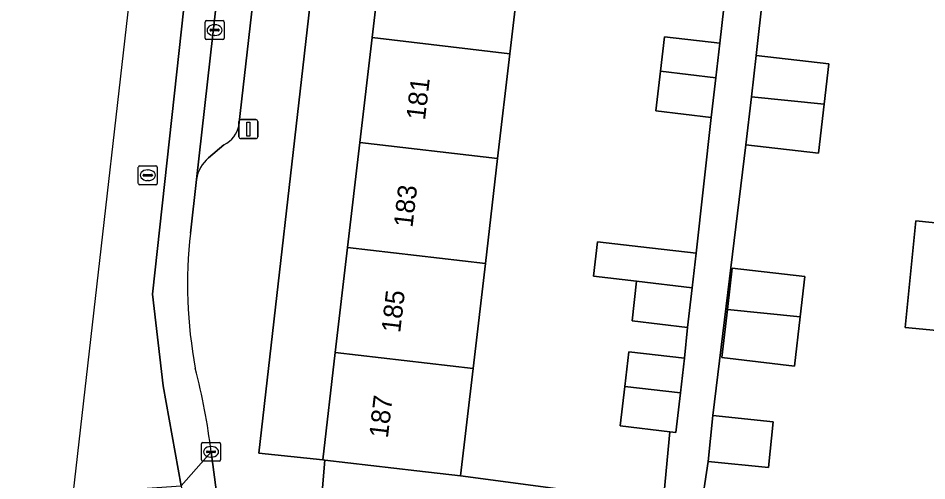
# Model space of a CAD drawing. Extents: x 162250 to 162661, y 380743 to 381606.
# Drawn here: x 162252.31 to 162300.25, y 380807.23 to 380831.62 of the extents above; entities that cross this region are included whole.
import ezdxf

# ---------------------------------------------------------------- set-up
doc = ezdxf.new("R2010")
doc.units = 0
for name, color, linetype in [('IMGEO_Erf', 7, 'Continuous'), ('IMGEO_Fietspad_gesloten', 7, 'Continuous'), ('IMGEO_Kolk', 7, 'Continuous'), ('IMGEO_Lichtmast', 7, 'Continuous'), ('IMGEO_Pand', 7, 'Continuous'), ('IMGEO_Pand_nummerreeks', 7, 'Continuous'), ('IMGEO_Parkeervlak_open', 7, 'Continuous'), ('IMGEO_Rijbaan_lokaal_gesloten', 7, 'Continuous'), ('IMGEO_Rioolput', 7, 'Continuous'), ('IMGEO_Voetpad_open', 7, 'Continuous')]:
    doc.layers.add(name, color=color, linetype=linetype)

msp = doc.modelspace()

# ---------------------------------------------------------------- linework, layer by layer
at = {"layer": 'IMGEO_Erf'}
for points in [[(162269.042, 380813.997), (162269.69, 380819.53), (162270.337, 380825.062), (162270.984, 380830.594), (162271.631, 380836.125), (162272.279, 380841.658), (162272.926, 380847.19), (162273.573, 380852.722), (162274.22, 380858.254), (162274.867, 380863.786), (162275.515, 380869.318), (162276.162, 380874.85), (162276.809, 380880.382), (162277.456, 380885.915), (162278.103, 380891.447), (162278.751, 380896.979), (162279.391, 380902.457), (162275.776, 380902.864), (162265.001, 380808.699), (162268.381, 380808.343)], [(162293.815, 380817.999), (162293.567, 380815.876), (162293.263, 380813.283), (162289.437, 380813.73), (162289.733, 380816.26), (162289.989, 380818.446)]]:
    msp.add_lwpolyline(points, close=True, dxfattribs=at)
for points in [[(162300.384, 380803.733), (162300.959, 380809.466), (162301.522, 380815.079), (162299.115, 380815.32), (162299.677, 380820.932), (162302.084, 380820.691), (162302.647, 380826.305), (162303.21, 380831.914), (162303.765, 380837.454), (162304.325, 380843.037), (162304.885, 380848.623), (162305.445, 380854.209), (162306.005, 380859.793), (162306.565, 380865.378), (162307.122, 380870.936), (162307.682, 380876.513), (162308.241, 380882.089)], [(162278.901, 380835.275), (162278.254, 380829.744), (162277.607, 380824.212), (162276.96, 380818.68), (162276.312, 380813.147), (162275.651, 380807.493), (162286.338, 380806.077), (162286.684, 380809.818), (162284.073, 380810.123), (162284.317, 380812.212), (162284.53, 380814.034), (162287.463, 380813.691), (162287.629, 380815.315), (162284.697, 380815.658), (162284.941, 380817.747), (162282.666, 380818.013), (162282.879, 380819.835), (162285.154, 380819.569), (162288.087, 380819.226), (162288.879, 380826.383), (162285.947, 380826.726), (162286.191, 380828.816), (162286.404, 380830.637), (162289.337, 380830.294), (162290.131, 380837.454)], [(162291.602, 380832.81), (162291.255, 380829.657), (162295.081, 380829.21), (162294.833, 380827.087), (162294.529, 380824.494), (162290.703, 380824.941), (162288.954, 380810.669), (162292.141, 380810.349), (162291.899, 380807.936), (162288.712, 380808.256), (162288.303, 380805.578)]]:
    msp.add_lwpolyline(points, dxfattribs=at)
at = {"layer": 'IMGEO_Fietspad_gesloten'}
msp.add_lwpolyline([(162263.654, 380800.054), (162263.412, 380801.856), (162262.809, 380806.363), (162262.487, 380808.761), (162260.905, 380806.961), (162261.596, 380801.583), (162262.171, 380797.447)], dxfattribs=at)
at = {"layer": 'IMGEO_Kolk'}
for p, q in [((162262.175, 380830.561), (162262.175, 380831.413)), ((162262.25, 380831.487), (162263.102, 380831.487)), ((162262.663, 380831.267), (162262.688, 380831.267)), ((162263.176, 380831.413), (162263.176, 380830.561)), ((162262.434, 380830.981), (162262.434, 380830.993)), ((162262.872, 380830.944), (162262.474, 380830.944)), ((162262.477, 380831.03), (162262.875, 380831.03)), ((162262.918, 380830.993), (162262.918, 380830.981)), ((162263.102, 380830.487), (162262.25, 380830.487)), ((162262.686, 380830.707), (162262.661, 380830.707)), ((162261.986, 380808.335), (162261.986, 380809.187)), ((162262.061, 380809.261), (162262.913, 380809.261)), ((162262.987, 380809.187), (162262.987, 380808.335)), ((162262.245, 380808.755), (162262.245, 380808.767)), ((162262.683, 380808.718), (162262.285, 380808.718)), ((162262.288, 380808.804), (162262.686, 380808.804)), ((162262.474, 380809.041), (162262.499, 380809.041)), ((162262.729, 380808.767), (162262.729, 380808.755)), ((162262.913, 380808.261), (162262.061, 380808.261)), ((162262.497, 380808.481), (162262.472, 380808.481))]:
    msp.add_line(p, q, dxfattribs=at)
for points in [[(162262.175, 380830.561), (162262.175, 380831.413)], [(162262.25, 380831.487), (162263.102, 380831.487)], [(162263.176, 380831.413), (162263.176, 380830.561)], [(162263.102, 380830.487), (162262.25, 380830.487)], [(162261.986, 380808.335), (162261.986, 380809.187)], [(162262.061, 380809.261), (162262.913, 380809.261)], [(162262.987, 380809.187), (162262.987, 380808.335)], [(162262.913, 380808.261), (162262.061, 380808.261)]]:
    msp.add_lwpolyline(points, dxfattribs=at)
for centre, radius, start, end in [((162262.252, 380831.411), 0.0765, 91.552, 178.448), ((162262.252, 380831.411), 0.0765, 91.552, 178.448), ((162263.1, 380831.411), 0.0765, 1.552, 88.448), ((162263.1, 380831.411), 0.0765, 1.552, 88.448), ((162262.474, 380830.99), 0.0403, 85.8775, 175.7526), ((162262.471, 380830.98), 0.0366, 178.938, 274.7102), ((162262.875, 380830.987), 0.043, 264.8664, 352.4533), ((162262.879, 380830.992), 0.0386, 1.7309, 96.639), ((162262.252, 380830.563), 0.0765, 181.552, 268.448), ((162262.252, 380830.563), 0.0765, 181.552, 268.448), ((162263.1, 380830.563), 0.0765, 271.552, 358.448), ((162263.1, 380830.563), 0.0765, 271.552, 358.448), ((162262.063, 380809.185), 0.0765, 91.552, 178.448), ((162262.063, 380809.185), 0.0765, 91.552, 178.448), ((162262.911, 380809.185), 0.0765, 1.552, 88.448), ((162262.911, 380809.185), 0.0765, 1.552, 88.448), ((162262.285, 380808.764), 0.0403, 85.8775, 175.7526), ((162262.282, 380808.754), 0.0366, 178.938, 274.7102), ((162262.686, 380808.761), 0.043, 264.8664, 352.4533), ((162262.69, 380808.766), 0.0386, 1.7309, 96.639), ((162262.063, 380808.337), 0.0765, 181.552, 268.448), ((162262.063, 380808.337), 0.0765, 181.552, 268.448), ((162262.911, 380808.337), 0.0765, 271.552, 358.448), ((162262.911, 380808.337), 0.0765, 271.552, 358.448)]:
    msp.add_arc(centre, radius, start, end, dxfattribs=at)
for centre, major_axis, ratio, start_param, end_param in [((162262.662, 380830.987), (-0.387, 0.002), 0.722429, 4.712389, 7.853982), ((162262.687, 380830.987), (-0.39, 0.002), 0.717154, 1.570796, 4.712389), ((162262.473, 380808.761), (-0.387, 0.002), 0.722429, 4.712389, 7.853982), ((162262.498, 380808.761), (-0.39, 0.002), 0.717154, 1.570796, 4.712389)]:
    msp.add_ellipse(centre, major_axis=major_axis, ratio=ratio, start_param=start_param, end_param=end_param, dxfattribs=at)
at = {"layer": 'IMGEO_Lichtmast'}
for p, q in [((162263.96, 380825.369), (162263.96, 380826.169)), ((162263.96, 380826.169), (162263.96, 380825.369)), ((162264.06, 380826.269), (162264.85, 380826.269)), ((162264.85, 380826.269), (162264.06, 380826.269)), ((162264.95, 380826.169), (162264.95, 380825.369)), ((162264.95, 380825.369), (162264.95, 380826.169)), ((162264.85, 380825.269), (162264.06, 380825.269)), ((162264.06, 380825.269), (162264.85, 380825.269))]:
    msp.add_line(p, q, dxfattribs=at)
msp.add_lwpolyline([(162264.38, 380826.144), (162264.53, 380826.144), (162264.53, 380825.394), (162264.38, 380825.394), (162264.38, 380826.144)], dxfattribs=at)
for centre, start, end in [((162264.06, 380826.169), 90, 180), ((162264.06, 380826.169), 90, 180), ((162264.85, 380826.169), 0, 90), ((162264.85, 380826.169), 360, 90), ((162264.06, 380825.369), 180, 270), ((162264.06, 380825.369), 180, 270), ((162264.85, 380825.369), 270, 0), ((162264.85, 380825.369), 270, 0)]:
    msp.add_arc(centre, 0.1, start, end, dxfattribs=at)
at = {"layer": 'IMGEO_Pand'}
for points in [[(162278.254, 380829.744), (162278.901, 380835.275), (162271.631, 380836.125), (162270.984, 380830.594)], [(162270.337, 380825.062), (162277.607, 380824.212), (162278.254, 380829.744), (162270.984, 380830.594)], [(162286.191, 380828.816), (162289.124, 380828.472), (162289.337, 380830.294), (162286.404, 380830.637)], [(162294.833, 380827.087), (162295.081, 380829.21), (162291.255, 380829.657), (162290.999, 380827.471)], [(162286.191, 380828.816), (162285.947, 380826.726), (162288.879, 380826.383), (162289.124, 380828.472)], [(162294.833, 380827.087), (162290.999, 380827.471), (162290.703, 380824.941), (162294.529, 380824.494)], [(162270.337, 380825.062), (162269.69, 380819.53), (162276.96, 380818.68), (162277.607, 380824.212)], [(162309.37, 380819.961), (162303.979, 380820.501), (162302.52, 380820.647), (162302.084, 380820.691), (162299.677, 380820.932), (162299.115, 380815.32), (162301.522, 380815.079), (162308.808, 380814.349)], [(162288.087, 380819.226), (162285.154, 380819.569), (162282.879, 380819.835), (162282.666, 380818.013), (162284.941, 380817.747), (162287.874, 380817.404)], [(162276.96, 380818.68), (162269.69, 380819.53), (162269.042, 380813.997), (162276.312, 380813.147)], [(162289.733, 380816.26), (162293.567, 380815.876), (162293.815, 380817.999), (162289.989, 380818.446)], [(162287.874, 380817.404), (162284.941, 380817.747), (162284.697, 380815.658), (162287.629, 380815.315)], [(162289.733, 380816.26), (162289.437, 380813.73), (162293.263, 380813.283), (162293.567, 380815.876)], [(162276.312, 380813.147), (162269.042, 380813.997), (162268.381, 380808.343), (162268.495, 380808.33), (162273.348, 380807.762), (162275.651, 380807.493)], [(162284.317, 380812.212), (162287.25, 380811.869), (162287.463, 380813.691), (162284.53, 380814.034)], [(162287.25, 380811.869), (162284.317, 380812.212), (162284.073, 380810.123), (162286.684, 380809.818), (162287.005, 380809.78)], [(162288.954, 380810.669), (162288.712, 380808.256), (162291.899, 380807.936), (162292.141, 380810.349)]]:
    msp.add_lwpolyline(points, close=True, dxfattribs=at)
at = {"layer": 'IMGEO_Parkeervlak_open'}
for points in [[(162268.906, 380886.915), (162261.715, 380823.119)], [(162263.962, 380825.98), (162270.453, 380882.943)], [(162262.353, 380824.247), (162263.169, 380824.941)]]:
    msp.add_lwpolyline(points, dxfattribs=at)
for centre, radius, start, end in [((162262.515, 380826.263), 1.475, 296.3441, 348.9517), ((162263.591, 380822.802), 1.903, 130.5953, 170.4195)]:
    msp.add_arc(centre, radius, start, end, dxfattribs=at)
at = {"layer": 'IMGEO_Rijbaan_lokaal_gesloten'}
for points in [[(162252.312, 380781.239), (162257.154, 380780.607), (162257.633, 380784.935), (162258.149, 380794.31), (162258.723, 380801.22), (162259.12, 380806.851), (162260.905, 380806.961), (162259.96, 380812.232), (162259.402, 380817.069), (162264.75, 380865.883), (162268.297, 380896.697), (162270.009, 380896.53), (162270.161, 380897.858), (162265.681, 380898.298), (162265.681, 380898.298), (162262.388, 380869.467), (162260.545, 380852.722), (162258.173, 380832.558), (162252.312, 380781.239)], [(162268.906, 380886.915), (162269.304, 380890.388), (162270.009, 380896.53), (162268.297, 380896.697), (162264.75, 380865.883), (162259.402, 380817.069), (162259.96, 380812.232), (162260.905, 380806.961), (162262.487, 380808.761)], [(162261.397, 380820.291), (162261.715, 380823.119), (162268.906, 380886.915)]]:
    msp.add_lwpolyline(points, dxfattribs=at)
for centre, radius, start, end in [((162285.534, 380817.604), 24.286, 173.6485, 190.5181), ((162229.893, 380804.902), 32.822, 6.7514, 14.5914)]:
    msp.add_arc(centre, radius, start, end, dxfattribs=at)
at = {"layer": 'IMGEO_Rioolput'}
for p, q in [((162258.651, 380822.911), (162258.651, 380823.763)), ((162258.726, 380823.837), (162259.578, 380823.837)), ((162259.139, 380823.617), (162259.164, 380823.617)), ((162259.652, 380823.763), (162259.652, 380822.911)), ((162258.91, 380823.331), (162258.91, 380823.343)), ((162259.348, 380823.294), (162258.95, 380823.294)), ((162258.953, 380823.38), (162259.351, 380823.38)), ((162259.162, 380823.057), (162259.137, 380823.057)), ((162259.394, 380823.343), (162259.394, 380823.331)), ((162259.578, 380822.837), (162258.726, 380822.837))]:
    msp.add_line(p, q, dxfattribs=at)
for points in [[(162258.651, 380822.911), (162258.651, 380823.763)], [(162258.726, 380823.837), (162259.578, 380823.837)], [(162259.652, 380823.763), (162259.652, 380822.911)], [(162259.578, 380822.837), (162258.726, 380822.837)]]:
    msp.add_lwpolyline(points, dxfattribs=at)
for centre, radius, start, end in [((162258.728, 380823.761), 0.0765, 91.552, 178.448), ((162258.728, 380823.761), 0.0765, 91.552, 178.448), ((162259.576, 380823.761), 0.0765, 1.552, 88.448), ((162259.576, 380823.761), 0.0765, 1.552, 88.448), ((162258.95, 380823.34), 0.0403, 85.8775, 175.7526), ((162258.947, 380823.33), 0.0366, 178.938, 274.7102), ((162259.351, 380823.337), 0.043, 264.8664, 352.4533), ((162259.355, 380823.342), 0.0386, 1.7309, 96.639), ((162258.728, 380822.913), 0.0765, 181.552, 268.448), ((162258.728, 380822.913), 0.0765, 181.552, 268.448), ((162259.576, 380822.913), 0.0765, 271.552, 358.448), ((162259.576, 380822.913), 0.0765, 271.552, 358.448)]:
    msp.add_arc(centre, radius, start, end, dxfattribs=at)
for centre, major_axis, ratio, start_param, end_param in [((162259.138, 380823.337), (-0.387, 0.002), 0.722429, 4.712389, 7.853982), ((162259.163, 380823.337), (-0.39, 0.002), 0.717154, 1.570796, 4.712389)]:
    msp.add_ellipse(centre, major_axis=major_axis, ratio=ratio, start_param=start_param, end_param=end_param, dxfattribs=at)
at = {"layer": 'IMGEO_Voetpad_open'}
for points in [[(162268.495, 380808.33), (162268.381, 380808.343), (162265.001, 380808.699), (162275.776, 380902.864), (162276.17, 380906.721)], [(162270.687, 380901.451), (162270.161, 380897.858), (162270.009, 380896.53), (162269.304, 380890.388), (162272.281, 380890.119), (162271.517, 380882.847), (162270.453, 380882.943), (162263.962, 380825.98)], [(162288.303, 380805.578), (162288.712, 380808.256), (162288.954, 380810.669), (162290.703, 380824.941), (162290.999, 380827.471), (162291.255, 380829.657), (162291.602, 380832.81), (162291.581, 380832.813), (162291.966, 380836.111), (162292.262, 380838.638), (162292.518, 380840.827), (162293.226, 380847.267), (162293.522, 380849.794), (162293.778, 380851.983), (162295.125, 380863.27), (162295.825, 380869.507), (162295.739, 380869.517), (162296.035, 380872.047), (162296.291, 380874.233), (162296.997, 380880.656)], [(162290.131, 380837.454), (162289.337, 380830.294), (162289.124, 380828.472), (162288.879, 380826.383), (162288.087, 380819.226), (162287.874, 380817.404), (162287.629, 380815.315), (162287.463, 380813.691), (162287.25, 380811.869), (162287.005, 380809.78), (162286.684, 380809.818), (162286.338, 380806.077), (162275.651, 380807.493), (162273.348, 380807.762), (162268.495, 380808.33), (162268.287, 380805.818)], [(162263.169, 380824.941), (162262.353, 380824.247)], [(162261.715, 380823.119), (162261.397, 380820.291)], [(162262.487, 380808.761), (162262.809, 380806.363), (162263.412, 380801.856), (162263.654, 380800.054)], [(162264.479, 380786.527), (162264.396, 380784.391), (162264.32, 380781.989), (162266.8, 380781.452), (162268.287, 380805.818), (162268.495, 380808.33)]]:
    msp.add_lwpolyline(points, dxfattribs=at)
for centre, radius, start, end in [((162262.515, 380826.263), 1.475, 296.3441, 348.9517), ((162263.591, 380822.802), 1.903, 130.5953, 170.4195), ((162285.534, 380817.604), 24.286, 173.6485, 190.5181), ((162229.893, 380804.902), 32.822, 6.7514, 14.5914)]:
    msp.add_arc(centre, radius, start, end, dxfattribs=at)

# ---------------------------------------------------------------- texts
at = {"layer": 'IMGEO_Pand_nummerreeks'}
for s, p in [('181', (162273.773, 380826.209)), ('183', (162273.112, 380820.549)), ('185', (162272.463, 380815.003)), ('187', (162271.814, 380809.456))]:
    msp.add_text(s, height=1, rotation=83.3272, dxfattribs=at).set_placement(p)

doc.saveas('drawing.dxf')
